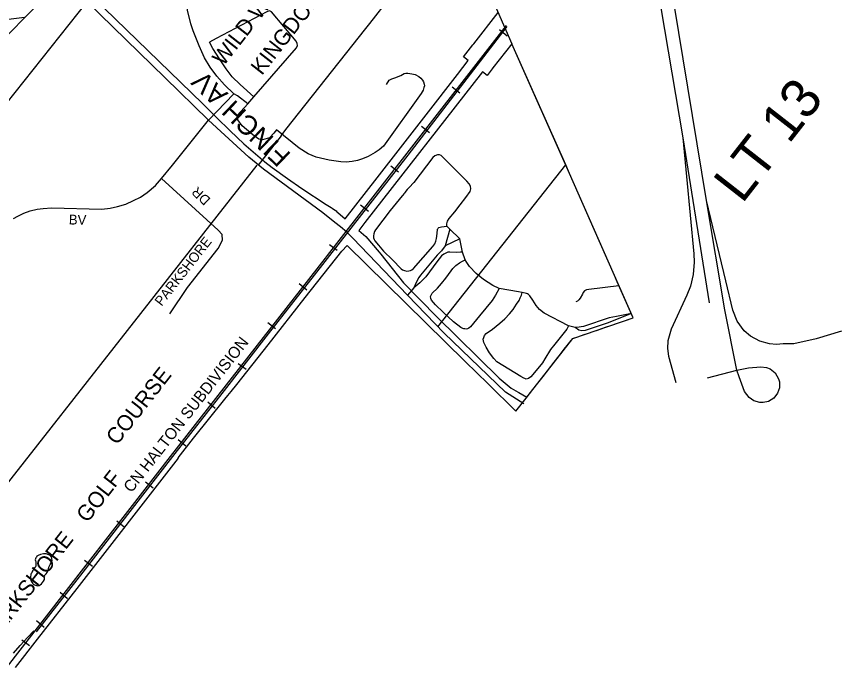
# Model space of a CAD drawing. Extents: x 586326 to 623965, y 4819854 to 4857850.
# Drawn here: x 608733 to 610833, y 4842507 to 4844154 of the extents above; entities that cross this region are included whole.
import ezdxf

# ---------------------------------------------------------------- set-up
doc = ezdxf.new("R2010")
doc.units = 0
for name, color, linetype in [('407 Parkway Belt', 7, 'Continuous'), ('Lots_Concessions', 7, 'Continuous'), ('Major Rds and Hwys', 7, 'Continuous'), ('Major Rds Lbls', 7, 'Continuous'), ('Minor Rd Lbls', 7, 'Continuous'), ('Minor Rds', 7, 'Continuous'), ('Municipal Bdry', 7, 'Continuous'), ('Park Lbls', 7, 'Continuous'), ('Park Outlines', 7, 'Continuous'), ('Private Rds', 7, 'Continuous'), ('Railways_lbls', 7, 'Continuous'), ('SWM Ponds', 7, 'Continuous')]:
    doc.layers.add(name, color=color, linetype=linetype)

msp = doc.modelspace()

# ---------------------------------------------------------------- linework, layer by layer
at = {"layer": '407 Parkway Belt'}
msp.add_line((608753.8, 4844152.1), (608508.1, 4844121.9), dxfattribs=at)
msp.add_lwpolyline([(607792.2, 4843393.5), (607628.2, 4843560.6), (607658.3, 4843596.8), (607714.3, 4843550.9), (607739, 4843575.7), (607891.2, 4843590.3), (608505, 4844118.9), (608643.6, 4844256.2), (608649.9, 4844249.9), (608697.6, 4844309.7), (608750.9, 4844362.7), (608856.8, 4844255.5), (608614.1, 4844011.8), (608126.7, 4843592.1), (607928.6, 4843395.3), (607929.7, 4843335), (608067.6, 4843161.7), (608064.1, 4843157.3), (608049.6, 4843156.6), (608043.7, 4843150.8), (608038.4, 4843142.6)], close=True, dxfattribs=at)
at = {"layer": 'Lots_Concessions'}
for p, q in [((609632.4, 4844136.7), (609762.2, 4844301.5)), ((609418.9, 4843866.4), (609622.2, 4844124)), ((609622.2, 4844124), (609632.4, 4844136.7)), ((609406.5, 4843850.7), (609348, 4843776.1)), ((609406.5, 4843850.7), (609418.9, 4843866.4)), ((608353.8, 4842513.9), (609345.5, 4843776)), ((609943.1, 4843538), (610131.2, 4843776.4)), ((609806, 4843364.1), (609943.1, 4843538))]:
    msp.add_line(p, q, dxfattribs=at)
at = {"layer": 'Major Rds and Hwys'}
for points in [[(610299.1, 4844618.6), (610429.7, 4843845.3)], [(610490.1, 4843686.3), (610359.7, 4844475.2)], [(608414.5, 4843565.3), (608591, 4843788), (608913.4, 4844191.7)], [(609221.7, 4843890.3), (609110.8, 4843998.7), (608913.4, 4844191.7)], [(609728.9, 4843445.2), (609589.6, 4843590.3), (609589.6, 4843590.3), (609573.8, 4843605), (609557.8, 4843619), (609543.6, 4843630.1), (609513.1, 4843654.2), (609361.8, 4843765.7), (609324.4, 4843796.5), (609263.4, 4843852.3), (609221.7, 4843890.3)], [(610429.7, 4843845.3), (610457.8, 4843550.4), (610458.7, 4843528.5), (610456, 4843497.7), (610448.8, 4843467.7), (610439.9, 4843444.9), (610399.7, 4843358.3), (610391.7, 4843329), (610390.6, 4843309.4), (610392.7, 4843289.9), (610411.9, 4843222.8)], [(610429.7, 4843845.3), (610496.8, 4843425)], [(610566.8, 4843254), (610536.2, 4843407.3), (610490.1, 4843686.3)], [(610833.4, 4843353.1), (610769.3, 4843334.1), (610712.2, 4843321.4), (610685.3, 4843320.8), (610668.2, 4843319.4), (610650.1, 4843320.8), (610625.3, 4843327.6), (610601.9, 4843340.4), (610586, 4843354), (610567.9, 4843378.5), (610556.9, 4843406.9), (610539.2, 4843481.1), (610490.1, 4843686.3)], [(610024.4, 4843168.1), (609978.1, 4843197.7), (609822, 4843348.3), (609728.9, 4843445.2)], [(610566.8, 4843254), (610596.5, 4843260.2), (610627.7, 4843262.7), (610642.1, 4843261.1), (610651.7, 4843257.3), (610664.4, 4843247.2), (610673.3, 4843232.1), (610675.3, 4843224.5), (610675.3, 4843209.4), (610670.5, 4843195.1), (610661.3, 4843183.1), (610647.6, 4843174.2), (610633.9, 4843171.6), (610625.7, 4843171.9), (610610.5, 4843176.3), (610598.4, 4843184.3), (610586.9, 4843199.3), (610573, 4843237), (610566.8, 4843254)], [(610492.4, 4843234.1), (610566.8, 4843254)]]:
    msp.add_lwpolyline(points, dxfattribs=at)
at = {"layer": 'Minor Rds'}
for points in [[(609102.6, 4843742.1), (609129.9, 4843775.5), (609221.7, 4843890.3)], [(608725.5, 4843639.7), (608736.4, 4843646.3), (608751.7, 4843654), (608768.2, 4843659.8), (608785.5, 4843663.9), (608800.8, 4843665.9), (608822.5, 4843667.1), (608950.2, 4843664.1), (608971.4, 4843666.7), (608990, 4843670.4), (609011.1, 4843676.6), (609031.1, 4843685.7), (609048.8, 4843694.6), (609065.5, 4843706.3), (609086.7, 4843724), (609102.6, 4843742.1)], [(609123.6, 4843397), (609168.5, 4843464.3), (609246.3, 4843563.9), (609257.7, 4843584.9), (609256.4, 4843599.5), (609246.2, 4843610), (609102.6, 4843742.1)]]:
    msp.add_lwpolyline(points, dxfattribs=at)
at = {"layer": 'Municipal Bdry'}
for p, q in [((609849.5, 4844412.2), (609994.1, 4844085.1)), ((610140.8, 4843754.9), (609994.1, 4844085.1)), ((610302.8, 4843387.1), (610140.8, 4843754.9)), ((609468.3, 4843438.6), (609561.1, 4843557.2)), ((609561.1, 4843557.2), (609575.1, 4843571.7)), ((609374.1, 4843318.8), (609468.3, 4843438.6)), ((610149.1, 4843334.5), (610302.8, 4843387.1)), ((610060.4, 4843221), (610149.1, 4843334.5)), ((609293.7, 4843217.9), (609374.1, 4843318.8)), ((609279.2, 4843199.6), (609293.7, 4843217.9)), ((609271.2, 4843189.6), (609279.2, 4843199.6)), ((609184.1, 4843080.5), (609263.5, 4843180)), ((609263.5, 4843180), (609271.2, 4843189.6)), ((609982.7, 4843170.8), (610004.4, 4843149.4)), ((609144.5, 4843030.9), (609184.1, 4843080.5)), ((609145.5, 4843030), (609144.5, 4843030.9))]:
    msp.add_line(p, q, dxfattribs=at)
for points in [[(609575.1, 4843571.7), (609874.6, 4843277.3), (609884.1, 4843267.9), (609896.6, 4843255.6), (609941.3, 4843211.6), (609954.7, 4843198.3), (609982.7, 4843170.8)], [(610004.4, 4843149.4), (610030.3, 4843182.5), (610047.5, 4843204.5), (610060.4, 4843221)], [(608730.5, 4842497), (608786.7, 4842569.2), (608786.7, 4842569.2), (608887.2, 4842698.2), (609145.5, 4843030)]]:
    msp.add_lwpolyline(points, dxfattribs=at)
at = {"layer": 'Park Outlines'}
msp.add_lwpolyline([(608957.5, 4844174.9), (609206.3, 4843932.5), (609228.1, 4843911.3), (609242.5, 4843897.3), (609277.1, 4843863.6), (609311.9, 4843830.5), (609329.4, 4843814.8), (609347.2, 4843799.4), (609365.5, 4843784.5), (609384.1, 4843770), (609422.7, 4843741.6), (609459.1, 4843716.5), (609521.4, 4843676), (609534, 4843667.8), (609536.6, 4843666.1), (609544.8, 4843660.8), (609546.6, 4843659.2), (609548.7, 4843657.4), (609551, 4843655.4), (609569.8, 4843639.4), (609651.1, 4843743.8), (609775.8, 4843904.1), (609855.5, 4844006.4), (609883.1, 4844041.9), (609871.1, 4844051.3), (609894.8, 4844081.8), (609897, 4844084.5), (609959.1, 4844164.2)], dxfattribs=at)
msp.add_lwpolyline([(610032.5, 4843185.3), (610060.4, 4843221), (610073.8, 4843238.2), (610102.2, 4843274.4), (610114.5, 4843290.2), (610127.7, 4843307.1), (610135.1, 4843316.6), (610145.5, 4843329.8), (610149.2, 4843334.6), (610150.9, 4843335.2), (610161.9, 4843338.9), (610178.1, 4843344.5), (610189.5, 4843348.3), (610200.8, 4843352.2), (610212.2, 4843356.1), (610223.5, 4843360), (610234.9, 4843363.9), (610246.2, 4843367.7), (610260.4, 4843372.6), (610280.8, 4843379.5), (610302.8, 4843387.1), (610262.3, 4843479.2), (610255.5, 4843494.6), (610216.5, 4843583), (610140.8, 4843754.9), (610131.2, 4843776.4), (609994.1, 4844085.1), (609946.1, 4844023.5), (609944.3, 4844021.3), (609931.2, 4844004.5), (609919.2, 4844013.8), (609620.2, 4843629.7), (609604.8, 4843609.9), (609622.8, 4843594.1), (609656.7, 4843554.3), (609660.4, 4843549.6), (609718.6, 4843476.7), (609803, 4843389.8), (609962.3, 4843233.2), (609992.4, 4843207.8), (610010.5, 4843197.7), (610011.8, 4843196.9)], close=True, dxfattribs=at)
at = {"layer": 'Private Rds'}
for points in [[(609198.3, 4844079.5), (609182.8, 4844117.8), (609177.2, 4844135.8), (609168.4, 4844170.3), (609165.9, 4844191.1), (609164.9, 4844203.9), (609164.3, 4844221.2), (609166.5, 4844238.1), (609170.2, 4844255.5), (609176.9, 4844277), (609179.7, 4844287.1), (609184.4, 4844304.7), (609186.9, 4844312.4), (609189.4, 4844320.1)], [(609336.9, 4843949.9), (609446, 4844074.7), (609448.1, 4844080.8), (609447.5, 4844085.7), (609445.4, 4844091.3), (609382.3, 4844166.4), (609379.2, 4844168.1), (609376.2, 4844168.5), (609370.3, 4844166), (609241.6, 4844098.1), (609224.6, 4844089.2)], [(609286, 4843957.4), (609262.2, 4843980.6), (609243.2, 4844002.5), (609226.3, 4844025.4), (609211.4, 4844049.2), (609198.3, 4844079.5)], [(609336.9, 4843949.9), (609302.3, 4843980.8), (609282.1, 4844001.1), (609266.6, 4844020.9), (609249.7, 4844046.3), (609232.7, 4844073.2), (609224.6, 4844089.2)], [(609674.9, 4843981.4), (609682, 4843992.5), (609688.3, 4843995.5), (609696, 4843998.2), (609711.2, 4844004.5), (609720.4, 4844009.2), (609724.5, 4844009.9), (609729.6, 4844009.9), (609739.4, 4844008.2), (609748, 4844006.4), (609757.7, 4844001.2), (609762.6, 4843997), (609766.7, 4843992.3), (609769, 4843988.1), (609771, 4843981.8), (609771.5, 4843977.7), (609770.1, 4843973.5), (609768.1, 4843967), (609763.1, 4843958.4), (609667.6, 4843824.1), (609656.1, 4843815.1), (609646.4, 4843808.1), (609628.6, 4843798.1), (609613.8, 4843791.7), (609600.9, 4843787.5), (609587.5, 4843785.4), (609572.5, 4843783.8), (609558.7, 4843784.1), (609529.2, 4843788.9), (609495.9, 4843795.9), (609475.7, 4843804.6), (609452.6, 4843819.5), (609394.9, 4843865.6), (609388, 4843857.5), (609376.8, 4843845.8), (609359.5, 4843840.2), (609350.1, 4843842.3), (609334.4, 4843852.9), (609307.3, 4843876.2), (609296.4, 4843891), (609295, 4843902.5), (609322.1, 4843931.8)], [(609286, 4843957.4), (609221.7, 4843890.3)], [(609322.1, 4843931.8), (609296.1, 4843952.1), (609286, 4843957.4)], [(609322.1, 4843931.8), (609336.9, 4843949.9)], [(609828.5, 4843620.3), (609828.3, 4843626.3), (609829.1, 4843629.8), (609830.5, 4843633.1), (609834.9, 4843639.8), (609849, 4843656.8), (609862.9, 4843675.1), (609876.9, 4843693.4), (609888.1, 4843708.8), (609889.4, 4843715.5), (609889.1, 4843722), (609885.3, 4843728.1), (609879.6, 4843734.8), (609813.9, 4843800.2), (609809.8, 4843802.2), (609805.3, 4843802.2), (609798.3, 4843799.3), (609792.7, 4843795), (609744.4, 4843732.1), (609733, 4843718.6), (609727.7, 4843714.1), (609721.5, 4843705.9), (609720.5, 4843704.6)], [(609720.5, 4843704.6), (609715, 4843697.6), (609684, 4843660.4), (609647, 4843611.5), (609644.1, 4843607.1), (609642.4, 4843601.3), (609641.8, 4843596), (609642.2, 4843591), (609643.5, 4843586.6), (609645.7, 4843582.9), (609654.8, 4843572.1), (609667.6, 4843557.2), (609690.1, 4843534.6), (609712.5, 4843512), (609716, 4843509.5), (609720.5, 4843507.7), (609727.1, 4843506.1), (609731.5, 4843506.5), (609736.2, 4843507.3), (609739.8, 4843509.8), (609744, 4843512.4), (609793.4, 4843568.7), (609797.8, 4843575.3), (609800.4, 4843582.7), (609802.3, 4843589), (609803.8, 4843601.9), (609805.1, 4843612.5), (609805.5, 4843613.9), (609806.4, 4843615.2), (609807.2, 4843616.1), (609808.5, 4843616.9), (609815.3, 4843618.6), (609828.5, 4843620.3)], [(609836.6, 4843612.9), (609828.5, 4843620.3)], [(609836.6, 4843612.9), (609824.3, 4843570.1)], [(609861.8, 4843588.1), (609836.6, 4843612.9)], [(609861.8, 4843588.1), (609824.3, 4843570.1)], [(609868.7, 4843554.5), (609861.8, 4843588.1)], [(609824.3, 4843570.1), (609815.2, 4843557.9), (609810.4, 4843552.8), (609803.9, 4843546.9), (609761.7, 4843496.2), (609757.4, 4843489.5), (609750.5, 4843476.8), (609745, 4843463.5)], [(609868.7, 4843554.5), (609863.2, 4843554.4), (609852.7, 4843553.5), (609836.7, 4843554.5), (609831.6, 4843554), (609825.8, 4843551.8), (609820.7, 4843548.9), (609815.5, 4843544.7), (609802.9, 4843529.9), (609794, 4843517.1), (609775, 4843491.6), (609760.2, 4843476.3), (609745, 4843463.5)], [(609875.7, 4843535.2), (609868.7, 4843554.5)], [(609961.5, 4843462.1), (609952.8, 4843444.6), (609944.3, 4843431.4), (609911.7, 4843391.9), (609888.5, 4843364.1), (609885, 4843361.3), (609881.1, 4843359), (609878.1, 4843358.5), (609874.5, 4843358.9), (609872.1, 4843359), (609869.1, 4843360), (609864.3, 4843362.4), (609845.8, 4843376.9), (609819.1, 4843401.3), (609800.2, 4843420.5), (609789.8, 4843432), (609787.8, 4843436.7), (609787, 4843441.3), (609789.2, 4843447), (609791.4, 4843449.8), (609804.8, 4843463), (609815, 4843474.9), (609826, 4843487.8), (609839.4, 4843506.8), (609844.1, 4843512.8), (609851.4, 4843520.4), (609860.9, 4843527), (609868.3, 4843531.1), (609875.7, 4843535.2)], [(609961.5, 4843462.1), (609945.7, 4843469.6), (609921.7, 4843484.4), (609903.2, 4843499.8), (609886.6, 4843517.7), (609879.6, 4843528.3), (609875.7, 4843535.2)], [(609745, 4843463.5), (609728.9, 4843445.2)], [(610138.4, 4843366.7), (610134.5, 4843358.6), (610103.6, 4843320.5), (610093, 4843306.8), (610078.5, 4843282.8), (610072.2, 4843272.7), (610055.9, 4843253.2), (610042.2, 4843237.1), (610036.2, 4843232.7), (610030.3, 4843231.4), (610027.5, 4843232.6), (610024.6, 4843233.7), (610016.9, 4843237.6), (609955.9, 4843275.6), (609948.1, 4843283.4), (609937.3, 4843297.7), (609928.5, 4843312.6), (609922.5, 4843324.8), (609921.5, 4843332.5), (609922.5, 4843337.1), (609924.6, 4843341.9), (609929.1, 4843346.9), (609944.5, 4843358.5), (609964, 4843373.8), (609976.2, 4843384.6), (609988.2, 4843397.2), (609997.4, 4843408.3), (610006.3, 4843421.7), (610012.9, 4843431.6), (610015.7, 4843437.8), (610018.5, 4843444.9), (610020.1, 4843451.3)], [(610020.1, 4843451.3), (610011.1, 4843453.2), (609961.5, 4843462.1)], [(610138.4, 4843366.7), (610076.7, 4843398.7), (610064.5, 4843408.3), (610056.5, 4843418.5), (610047.7, 4843432.3), (610040.2, 4843442.9), (610038.5, 4843444.7), (610036.5, 4843446.5), (610034, 4843447.9), (610031.4, 4843449), (610020.1, 4843451.3)], [(610266.3, 4843468.3), (610190.2, 4843459.4), (610184.3, 4843458.5), (610179.5, 4843456), (610176, 4843451.7), (610174, 4843447.1), (610168.2, 4843436.9), (610164.9, 4843432.8), (610161.2, 4843429.8), (610156.9, 4843428)], [(610298.5, 4843398.3), (610237.1, 4843373.4), (610181.2, 4843354.6), (610172.2, 4843354.3), (610164.5, 4843355.9), (610155.5, 4843362.6)], [(610298.5, 4843398.3), (610260.7, 4843390.4), (610241.7, 4843386.8), (610176.2, 4843365.2), (610159.2, 4843362.2), (610155.5, 4843362.6)], [(610155.5, 4843362.6), (610138.4, 4843366.7)]]:
    msp.add_lwpolyline(points, dxfattribs=at)
at = {"layer": 'Railways_lbls'}
for p, q in [((609981, 4844128.6), (609854, 4843963.4)), ((609962.5, 4844121.1), (609982.5, 4844105.1)), ((609842.4, 4843975.1), (609861.4, 4843960.1)), ((609854, 4843963.4), (609729.3, 4843801.5)), ((609764.4, 4843874.9), (609784.4, 4843858.9)), ((609729.3, 4843801.5), (609611, 4843650.1)), ((609685.8, 4843774.1), (609705.8, 4843759.1)), ((609608.9, 4843674.5), (609628.9, 4843658.5)), ((609611, 4843650.1), (609490.9, 4843496)), ((609529.6, 4843574.1), (609549.6, 4843559.1)), ((609490.9, 4843496), (609373.7, 4843346.2)), ((609453.1, 4843474.4), (609472.1, 4843458.4)), ((609372.7, 4843375), (609392.7, 4843360)), ((609373.7, 4843346.2), (609255.8, 4843194.9)), ((609297.7, 4843271.3), (609317.7, 4843256.3)), ((609255.8, 4843194.9), (609136.5, 4843041.8)), ((609219.9, 4843173.2), (609238.9, 4843157.2)), ((609144.4, 4843077.2), (609164.4, 4843061.2)), ((609136.5, 4843041.8), (609021.4, 4842893.9)), ((609061.4, 4842969.4), (609081.4, 4842954.4)), ((609021.4, 4842893.9), (608902.1, 4842739.5)), ((608988.5, 4842870.1), (609007.5, 4842855.1)), ((608906.4, 4842770.2), (608926.4, 4842755.2)), ((608902.1, 4842739.5), (608782.8, 4842587.8)), ((608844.1, 4842688.5), (608863.1, 4842672.5)), ((608803.3, 4842598.6), (608784.3, 4842615.6)), ((608761.6, 4842574.2), (608777.3, 4842590.7)), ((608742, 4842552.9), (608761.6, 4842574.2)), ((608746.5, 4842567.8), (608766.5, 4842552.8)), ((608725.3, 4842533.7), (608742, 4842552.9))]:
    msp.add_line(p, q, dxfattribs=at)
for points in [[(609979.4, 4844131.4), (609890.9, 4844017.1)], [(609890.9, 4844017.1), (609524, 4843546), (609518.7, 4843538.7), (609124, 4843034.3), (609022, 4842901.7), (608697.2, 4842484.5)]]:
    msp.add_lwpolyline(points, dxfattribs=at)
at = {"layer": 'SWM Ponds'}
msp.add_lwpolyline([(608768.8, 4842726.3), (608768.6, 4842723.6), (608768.4, 4842721.8), (608769.5, 4842720.2), (608769.2, 4842719.3), (608770.2, 4842716.8), (608772.3, 4842713.9), (608774.5, 4842711), (608775.6, 4842709.3), (608779, 4842707.8), (608781.3, 4842706.5), (608783.6, 4842705.5), (608785.9, 4842705.1), (608790.8, 4842706.2), (608796.9, 4842710.4), (608799.5, 4842713.7), (608801.9, 4842717.1), (608804.4, 4842721), (608804.7, 4842722.9), (608804.3, 4842724.5), (608804.1, 4842725.9), (608803.8, 4842728.1), (608803.7, 4842730.1), (608804, 4842731.5), (608805.7, 4842733.3), (608808.3, 4842735.3), (608811.4, 4842738.6), (608813.9, 4842743.9), (608814.3, 4842746.2), (608814.4, 4842748.7), (608815.6, 4842751.3), (608815.2, 4842752.6), (608817.6, 4842757.9), (608819.2, 4842759.2), (608821.5, 4842763.2), (608823.6, 4842768.4), (608823.1, 4842775), (608822.2, 4842778), (608820.6, 4842779.6), (608820.6, 4842781.1), (608815.4, 4842784.1), (608808.4, 4842786.8), (608806.4, 4842786.1), (608801.6, 4842786.3), (608793.8, 4842784.9), (608787.9, 4842782.2), (608784.5, 4842780.1), (608783.6, 4842777.6), (608781.9, 4842776.4), (608781, 4842771.5), (608781.5, 4842769), (608782.2, 4842767), (608782.7, 4842754.8), (608780.7, 4842751.4), (608777.5, 4842749.1), (608776.2, 4842745.6), (608774, 4842743.3), (608773.9, 4842741.7), (608772.1, 4842739.6), (608772, 4842738.4), (608770.8, 4842736.1), (608769.7, 4842735), (608769.2, 4842732.5), (608768.6, 4842728.8)], close=True, dxfattribs=at)

# ---------------------------------------------------------------- texts
at = {"layer": 'Lots_Concessions'}
msp.add_text('LT 13', height=100, rotation=52, dxfattribs=at).set_placement((610580.4, 4843675.6))
at = {"layer": 'Major Rds Lbls'}
msp.add_text('FINCH AV', height=49.99, rotation=136.2031, dxfattribs=at).set_placement((609434.3, 4843803.7))
at = {"layer": 'Minor Rd Lbls'}
for s, rotation, p in [('DR', 136.8056, (609228.8, 4843689.8)), ('BV', 358.4519, (608866, 4843625)), ('PARKSHORE', 52, (609102.4, 4843415.3))]:
    msp.add_text(s, height=25, rotation=rotation, dxfattribs=at).set_placement(p)
at = {"layer": 'Park Lbls'}
for s, p in [('WILD WATER', (609260, 4844026.3)), ('KINGDOM', (609357.7, 4844002.6)), ('COURSE', (608989, 4843061.2)), ('GOLF', (608913.4, 4842863.4)), ('PARKSHORE', (608673.6, 4842558.8))]:
    msp.add_text(s, height=39.98, rotation=52, dxfattribs=at).set_placement(p)
at = {"layer": 'Railways_lbls'}
msp.add_text('CN HALTON SUBDIVISION', height=29.161, rotation=52.0257, dxfattribs=at).set_placement((609025.8, 4842940.2))

doc.saveas('drawing.dxf')
